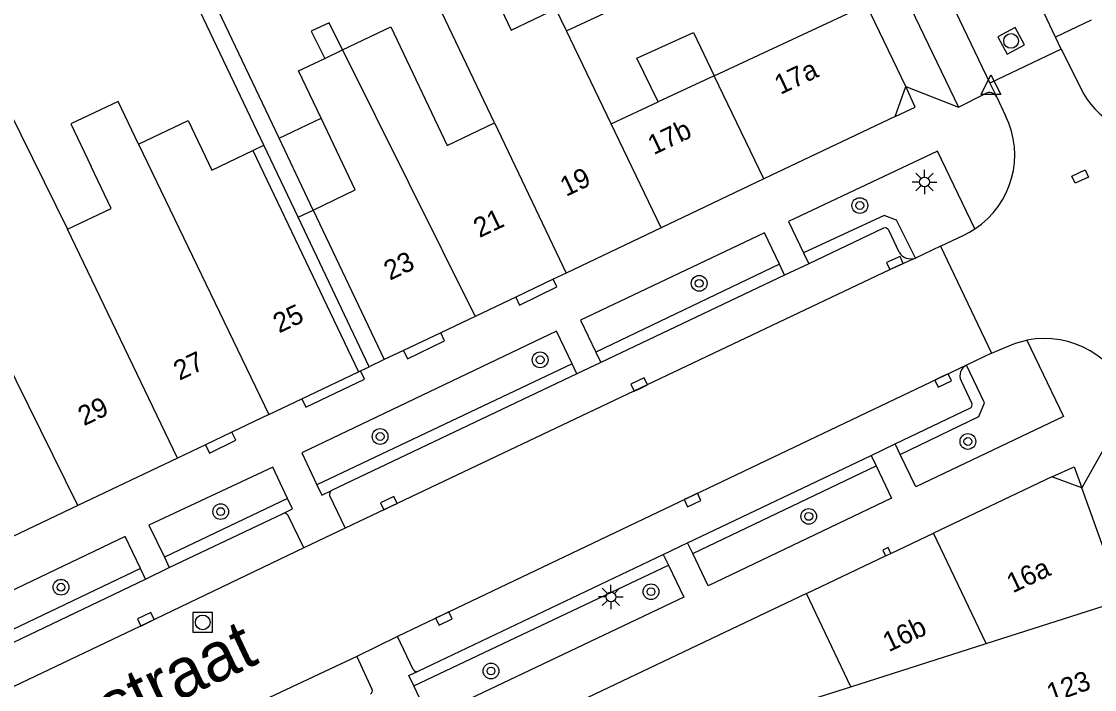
# Model space of a CAD drawing. Extents: x 132998 to 136004, y 396998 to 398512.
# Drawn here: x 134287.3 to 134341.9, y 397282 to 397316 of the extents above; entities that cross this region are included whole.
import ezdxf

# ---------------------------------------------------------------- set-up
doc = ezdxf.new("R2010")
doc.units = 0
for name, color, linetype in [('gg-afsc-erfafscheiding', 7, 'Continuous'), ('gg-anno-huisnummerreeks BGT', 7, 'Continuous'), ('gg-anno-openbare ruimte label', 7, 'Continuous'), ('gg-bbg-gedigitaliseerde bebouwing', 7, 'Continuous'), ('gg-bbg-gedigitaliseerde bebouwing onder overbouw', 7, 'Continuous'), ('gg-bbg-gedigitaliseerde overbouw', 7, 'Continuous'), ('gg-bbg-hoofdgebouw', 7, 'Continuous'), ('gg-bbg-luifel en loopbrug', 7, 'Continuous'), ('gg-bbg-onder overbouw', 7, 'Continuous'), ('gg-bbg-pand overbouw', 7, 'Continuous'), ('gg-bbg-tussenscheiding', 7, 'Continuous'), ('gg-knt-verharding', 7, 'Continuous'), ('gg-knt-verharding nz', 7, 'Continuous'), ('gt-grn-weggrens', 7, 'Continuous'), ('gt-symb-boom', 7, 'Continuous'), ('gt-symb-kolk', 7, 'Continuous'), ('gt-symb-kolk center center', 7, 'Continuous'), ('gt-symb-lichtmast', 7, 'Continuous'), ('gt-symb-rioolschacht', 7, 'Continuous'), ('gt-symb-waterafsluiter', 7, 'Continuous')]:
    doc.layers.add(name, color=color, linetype=linetype)

# ---------------------------------------------------------------- blocks, each defined once
blk = doc.blocks.new('gt0-BOOM')
at = {"layer": 'gt-symb-boom'}
for radius in [0.4, 0.2]:
    blk.add_circle((0, 0), radius, dxfattribs=at)
blk = doc.blocks.new('gt0-LMAST')
at = {"layer": 'gt-symb-lichtmast'}
for p, q in [((-0.005, 0.246), (-0.005, 0.621)), ((-0.182, 0.173), (-0.447, 0.438)), ((0.172, 0.173), (0.437, 0.438)), ((-0.255, -0.004), (-0.63, -0.004)), ((-0.182, -0.181), (-0.447, -0.446)), ((-0.005, -0.254), (-0.005, -0.629)), ((0.437, -0.446), (0.172, -0.181)), ((0.245, -0.004), (0.62, -0.004))]:
    blk.add_line(p, q, dxfattribs=at)
blk.add_circle((-0.005, -0.004), 0.25, dxfattribs=at)
blk = doc.blocks.new('gt0-KOLK')
at = {"layer": 'gt-symb-kolk'}
blk.add_lwpolyline([(0, 0), (0.375, 0), (0.375, 0.4), (-0.375, 0.4), (-0.375, 0), (0, 0)], dxfattribs=at)
blk = doc.blocks.new('gt0-RS')
at = {"layer": 'gt-symb-rioolschacht'}
blk.add_lwpolyline([(-0.5, -0.5), (0.5, -0.5), (0.5, 0.5), (-0.5, 0.5)], close=True, dxfattribs=at)
blk.add_circle((0, 0), 0.375, dxfattribs=at)
blk = doc.blocks.new('gt0-WAFSL')
at = {"layer": 'gt-symb-waterafsluiter'}
for p, q in [((-0.5, -0.333), (0, 0.667)), ((0, 0.667), (0.5, -0.333)), ((0.5, -0.333), (-0.5, -0.333))]:
    blk.add_line(p, q, dxfattribs=at)
blk = doc.blocks.new('gt0-KOLKCC')
at = {"layer": 'gt-symb-kolk center center'}
blk.add_lwpolyline([(-0.375, 0.2), (0.375, 0.2), (0.375, -0.2), (-0.375, -0.2)], close=True, dxfattribs=at)

msp = doc.modelspace()

# ---------------------------------------------------------------- linework, layer by layer
at = {"layer": 'gg-afsc-erfafscheiding'}
for p, q in [((134299.64, 397309.708), (134294.718, 397320.057)), ((134300.406, 397310.072), (134296.785, 397317.686))]:
    msp.add_line(p, q, dxfattribs=at)
at = {"layer": 'gg-bbg-gedigitaliseerde bebouwing'}
for p, q in [((134283.687, 397317.477), (134289.637, 397305.434)), ((134302.736, 397314.132), (134303.643, 397314.564)), ((134322.561, 397313.25), (134319.699, 397311.917)), ((134299.077, 397309.44), (134299.64, 397309.708)), ((134301.378, 397306.052), (134299.64, 397309.708)), ((134296.989, 397308.448), (134299.077, 397309.44)), ((134291.86, 397306.491), (134290.844, 397308.626)), ((134289.637, 397305.434), (134291.86, 397306.491))]:
    msp.add_line(p, q, dxfattribs=at)
for points in [[(134311.378, 397310.854), (134307.803, 397318.369), (134310.319, 397319.565), (134312.217, 397315.572), (134314.501, 397316.659)], [(134303.643, 397314.564), (134306.1, 397315.732), (134308.966, 397309.707), (134311.378, 397310.854)], [(134319.699, 397311.917), (134318.627, 397314.136), (134321.499, 397315.456), (134322.561, 397313.25)], [(134302.55, 397311.091), (134301.405, 397313.499), (134302.736, 397314.132)], [(134293.257, 397309.774), (134292.211, 397311.942), (134289.81, 397310.8), (134290.844, 397308.626)], [(134293.257, 397309.774), (134295.786, 397310.977), (134296.989, 397308.448)], [(134302.145, 397306.416), (134304.289, 397307.436), (134302.55, 397311.091)]]:
    msp.add_lwpolyline(points, dxfattribs=at)
at = {"layer": 'gg-bbg-gedigitaliseerde bebouwing onder overbouw'}
for p, q in [((134302.145, 397306.416), (134305.765, 397298.805)), ((134304.996, 397298.441), (134301.378, 397306.052))]:
    msp.add_line(p, q, dxfattribs=at)
at = {"layer": 'gg-bbg-gedigitaliseerde overbouw'}
msp.add_line((134301.378, 397306.052), (134302.145, 397306.416), dxfattribs=at)
at = {"layer": 'gg-bbg-hoofdgebouw'}
for p, q in [((134332.317, 397312.702), (134330.311, 397316.861)), ((134331.774, 397311.173), (134325.09, 397307.995)), ((134325.09, 397307.995), (134319.86, 397305.508)), ((134319.86, 397305.508), (134315.017, 397303.205)), ((134315.017, 397303.205), (134314.366, 397302.895)), ((134314.366, 397302.895), (134312.458, 397301.988)), ((134312.458, 397301.988), (134310.384, 397301.002)), ((134310.384, 397301.002), (134308.639, 397300.172)), ((134308.639, 397300.172), (134306.744, 397299.271)), ((134306.744, 397299.271), (134305.765, 397298.805)), ((134301.565, 397296.808), (134304.461, 397298.185)), ((134304.461, 397298.185), (134304.555, 397298.23)), ((134304.555, 397298.23), (134304.996, 397298.441)), ((134299.894, 397296.014), (134301.565, 397296.808)), ((134299.894, 397296.014), (134298.012, 397295.119)), ((134298.012, 397295.119), (134296.662, 397294.477)), ((134296.662, 397294.477), (134295.236, 397293.799)), ((134295.236, 397293.799), (134290.157, 397291.383)), ((134339.744, 397292.833), (134333.717, 397289.972)), ((134343.315, 397286.567), (134341.276, 397292.278)), ((134290.157, 397291.383), (134285.099, 397288.978)), ((134331.55, 397288.943), (134333.717, 397289.972)), ((134327.259, 397286.905), (134331.285, 397288.817)), ((134331.285, 397288.817), (134331.55, 397288.943)), ((134327.259, 397286.905), (134314.115, 397280.664))]:
    msp.add_line(p, q, dxfattribs=at)
at = {"layer": 'gg-bbg-luifel en loopbrug'}
for p, q in [((134300.406, 397310.072), (134302.55, 397311.091)), ((134302.145, 397306.416), (134300.406, 397310.072))]:
    msp.add_line(p, q, dxfattribs=at)
msp.add_lwpolyline([(134303.643, 397314.564), (134302.958, 397315.942), (134302.051, 397315.511), (134302.736, 397314.132)], dxfattribs=at)
at = {"layer": 'gg-bbg-onder overbouw'}
for p, q in [((134331.774, 397311.173), (134332.317, 397312.702)), ((134341.276, 397292.278), (134339.744, 397292.833))]:
    msp.add_line(p, q, dxfattribs=at)
at = {"layer": 'gg-bbg-pand overbouw'}
msp.add_line((134305.765, 397298.805), (134304.996, 397298.441), dxfattribs=at)
for points in [[(134331.774, 397311.173), (134332.793, 397311.654), (134332.317, 397312.702)], [(134339.744, 397292.833), (134340.876, 397293.355), (134341.276, 397292.278)]]:
    msp.add_lwpolyline(points, dxfattribs=at)
at = {"layer": 'gg-bbg-tussenscheiding'}
for p, q in [((134315.037, 397315.532), (134328.007, 397321.637)), ((134315.037, 397315.532), (134314.501, 397316.659)), ((134322.561, 397313.25), (134330.311, 397316.861)), ((134317.317, 397310.807), (134315.037, 397315.532)), ((134303.643, 397314.564), (134310.384, 397301.002)), ((134325.09, 397307.995), (134322.561, 397313.25)), ((134317.317, 397310.807), (134319.699, 397311.917)), ((134311.378, 397310.854), (134315.017, 397303.205)), ((134319.86, 397305.508), (134317.317, 397310.807)), ((134293.257, 397309.774), (134299.894, 397296.014)), ((134299.077, 397309.44), (134304.461, 397298.185)), ((134295.236, 397293.799), (134289.637, 397305.434)), ((134336.398, 397284.359), (134333.717, 397289.972)), ((134329.512, 397282.161), (134327.259, 397286.905)), ((134336.398, 397284.359), (134343.315, 397286.567)), ((134329.512, 397282.161), (134336.398, 397284.359))]:
    msp.add_line(p, q, dxfattribs=at)
for points in [[(134290.157, 397291.383), (134286.398, 397299.008), (134283.087, 397305.725)], [(134326.155, 397280.686), (134326.026, 397281.048), (134329.512, 397282.161)]]:
    msp.add_lwpolyline(points, dxfattribs=at)
at = {"layer": 'gg-knt-verharding'}
for p, q in [((134339.925, 397315.212), (134339.045, 397317.076)), ((134341.742, 397316.076), (134339.925, 397315.212)), ((134340.225, 397314.603), (134339.925, 397315.212)), ((134340.225, 397314.603), (134336.59, 397312.871)), ((134340.225, 397314.603), (134341.37, 397312.311)), ((134336.59, 397312.871), (134336.931, 397312.189)), ((134334.987, 397311.645), (134336.374, 397312.351)), ((134336.931, 397312.189), (134337.396, 397311.215)), ((134331.183, 397305.489), (134327.369, 397303.678)), ((134331.97, 397304.274), (134331.449, 397305.386)), ((134334.076, 397304.575), (134332.813, 397303.971)), ((134334.076, 397304.575), (134336.682, 397299.135)), ((134325.875, 397303.655), (134316.527, 397299.188)), ((134327.369, 397303.678), (134326.141, 397303.095)), ((134326.141, 397303.095), (134316.781, 397298.652)), ((134336.682, 397299.135), (134335.4, 397298.523)), ((134315.321, 397298.591), (134302.329, 397292.439)), ((134316.781, 397298.652), (134315.566, 397298.075)), ((134315.566, 397298.075), (134303.077, 397292.147)), ((134335.123, 397297.733), (134335.678, 397296.57)), ((134331.778, 397294.521), (134335.58, 397296.333)), ((134330.546, 397293.934), (134331.778, 397294.521)), ((134321.207, 397289.485), (134330.546, 397293.934)), ((134321.468, 397288.938), (134330.801, 397293.399)), ((134300.839, 397291.742), (134294.57, 397288.747)), ((134302.982, 397291.894), (134303.774, 397290.224)), ((134294.821, 397288.22), (134300.612, 397290.983)), ((134301.669, 397289.23), (134300.86, 397290.899)), ((134303.774, 397290.224), (134301.669, 397289.23)), ((134319.969, 397288.896), (134321.207, 397289.485)), ((134307.496, 397282.953), (134319.969, 397288.896)), ((134293.349, 397288.183), (134285.812, 397284.582)), ((134293.608, 397287.641), (134294.821, 397288.22)), ((134307.27, 397282.199), (134320.229, 397288.35)), ((134286.069, 397284.044), (134293.608, 397287.641)), ((134306.446, 397284.71), (134304.368, 397283.707)), ((134307.235, 397283.033), (134306.446, 397284.71)), ((134304.368, 397283.707), (134305.139, 397282.04))]:
    msp.add_line(p, q, dxfattribs=at)
for points in [[(134301.957, 397376.136), (134300.683, 397375.3), (134308.244, 397363.061), (134313.806, 397353.681), (134317.341, 397347.267), (134323.711, 397335.084), (134334.987, 397311.645)], [(134335.832, 397305.453), (134333.926, 397309.414), (134326.344, 397305.838), (134327.105, 397304.235)], [(134332.813, 397303.971), (134331.841, 397305.898), (134331.208, 397306.131), (134327.105, 397304.235)], [(134325.875, 397303.655), (134325.113, 397305.259), (134315.753, 397300.819), (134316.527, 397299.188)], [(134334.076, 397304.575), (134335.259, 397305.132), (134335.551, 397305.282), (134335.832, 397305.453)], [(134312.458, 397301.988), (134312.651, 397301.582), (134314.553, 397302.502), (134314.366, 397302.895)], [(134315.321, 397298.591), (134314.534, 397300.248), (134301.563, 397294.062), (134302.329, 397292.439)], [(134306.744, 397299.271), (134306.944, 397298.85), (134308.838, 397299.755), (134308.639, 397300.172)], [(134338.479, 397299.794), (134340.338, 397295.903), (134332.823, 397292.327), (134332.034, 397293.983)], [(134336.682, 397299.135), (134337.894, 397299.64), (134338.479, 397299.794)], [(134301.565, 397296.808), (134301.766, 397296.385), (134304.753, 397297.815), (134304.555, 397298.23)], [(134332.034, 397293.983), (134336.038, 397295.917), (134336.319, 397296.614), (134335.4, 397298.523)], [(134296.662, 397294.477), (134296.867, 397294.045), (134298.209, 397294.704), (134298.012, 397295.119)], [(134300.839, 397291.742), (134300.084, 397293.341), (134293.788, 397290.386), (134294.57, 397288.747)], [(134330.801, 397293.399), (134331.586, 397291.751), (134322.253, 397287.289), (134321.468, 397288.938)], [(134293.349, 397288.183), (134292.578, 397289.801), (134285.035, 397286.211), (134285.812, 397284.582)], [(134331.55, 397288.943), (134331.408, 397289.241), (134331.144, 397289.114), (134331.285, 397288.817)], [(134320.229, 397288.35), (134321.008, 397286.715), (134308.047, 397280.568), (134307.27, 397282.199)]]:
    msp.add_lwpolyline(points, dxfattribs=at)
for centre, radius, start, end in [((134336.567, 397311.976), 0.421, 30.3018, 117.2647), ((134345.006, 397314.473), 4.23, 210.7373, 277.8101), ((134333.343, 397309.222), 4.516, 303.439, 26.1888), ((134331.261, 397305.296), 0.208, 25.5817, 112.0836), ((134332.581, 397304.65), 0.718, 211.6186, 288.8414), ((134339.367, 397295.247), 4.633, 18.4775, 101.0542), ((134335.668, 397297.986), 0.6, 116.4725, 204.8828), ((134335.51, 397296.501), 0.181, 292.5348, 22.5348), ((134303.199, 397291.957), 0.226, 122.6657, 196.1726), ((134300.678, 397290.771), 0.222, 35.1587, 107.4178), ((134307.412, 397283.145), 0.21, 212.3988, 293.5192), ((134304.967, 397281.954), 0.192, 297.9433, 26.5349)]:
    msp.add_arc(centre, radius, start, end, dxfattribs=at)
at = {"layer": 'gg-knt-verharding nz'}
for points in [[(134302.317, 397376.39), (134309.904, 397364.09), (134315.58, 397354.566), (134319.192, 397347.953), (134325.604, 397335.705), (134333.317, 397319.717), (134336.59, 397312.871)], [(134332.813, 397303.971), (134331.841, 397303.54), (134303.774, 397290.224)], [(134335.4, 397298.523), (134308.715, 397285.809), (134306.446, 397284.71)], [(134301.669, 397289.23), (134293.71, 397285.412), (134278.703, 397278.276)], [(134304.368, 397283.707), (134296.306, 397279.917), (134281.305, 397272.773)]]:
    msp.add_lwpolyline(points, dxfattribs=at)
at = {"layer": 'gt-grn-weggrens'}
for p, q in [((134332.317, 397312.702), (134334.987, 397311.645)), ((134327.105, 397304.235), (134327.369, 397303.678)), ((134326.141, 397303.095), (134325.875, 397303.655)), ((134316.527, 397299.188), (134316.781, 397298.652)), ((134315.566, 397298.075), (134315.321, 397298.591)), ((134332.034, 397293.983), (134331.778, 397294.521)), ((134342.492, 397294.46), (134341.276, 397292.278)), ((134330.546, 397293.934), (134330.801, 397293.399)), ((134321.468, 397288.938), (134321.207, 397289.485)), ((134294.57, 397288.747), (134294.821, 397288.22)), ((134319.969, 397288.896), (134320.229, 397288.35)), ((134293.608, 397287.641), (134293.349, 397288.183))]:
    msp.add_line(p, q, dxfattribs=at)
for points in [[(134302.329, 397292.439), (134302.578, 397291.912), (134303.077, 397292.147)], [(134300.612, 397290.983), (134301.091, 397291.209), (134300.839, 397291.742)], [(134307.27, 397282.199), (134307.019, 397282.726), (134307.496, 397282.953)]]:
    msp.add_lwpolyline(points, dxfattribs=at)

# ---------------------------------------------------------------- block references
at = {"layer": 'gt-symb-boom'}
for p in [(134329.973, 397306.644), (134321.795, 397302.685), (134313.699, 397298.793), (134305.554, 397294.892), (134335.472, 397294.64), (134297.438, 397291.071), (134327.372, 397290.828), (134289.309, 397287.225), (134319.343, 397286.996), (134311.198, 397282.962)]:
    msp.add_blockref('gt0-BOOM', p, dxfattribs=at)
at = {"layer": 'gt-symb-kolk'}
for p, rotation in [((134331.841, 397303.54), 23.904314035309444), ((134334.134, 397297.925), -154.51410287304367), ((134318.821, 397297.359), 25.439060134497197), ((134321.371, 397291.841), -154.5248592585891), ((134306.087, 397291.325), 25.352317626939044), ((134293.71, 397285.412), 25.619471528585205), ((134308.715, 397285.809), -154.1640103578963)]:
    msp.add_blockref('gt0-KOLK', p, dxfattribs=dict(at, rotation=rotation))
at = {"layer": 'gt-symb-kolk center center', "rotation": 24.20419694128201}
msp.add_blockref('gt0-KOLKCC', (134341.186, 397308.116), dxfattribs=at)
at = {"layer": 'gt-symb-lichtmast'}
for p in [(134333.27, 397307.845), (134317.307, 397286.732)]:
    msp.add_blockref('gt0-LMAST', p, dxfattribs=at)
at = {"layer": 'gt-symb-rioolschacht', "rotation": 118.30852047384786}
msp.add_blockref('gt0-RS', (134337.672, 397315.02), dxfattribs=at)
at = {"layer": 'gt-symb-rioolschacht'}
msp.add_blockref('gt0-RS', (134296.525, 397285.432), dxfattribs=at)
at = {"layer": 'gt-symb-waterafsluiter'}
msp.add_blockref('gt0-WAFSL', (134336.645, 397312.626), dxfattribs=at)

# ---------------------------------------------------------------- texts
at = {"layer": 'gg-anno-huisnummerreeks BGT'}
for s, rotation, p in [('17a', 25.4, (134325.929, 397312.269)), ('17b', 25.4, (134319.48, 397309.203)), ('19', 25.4, (134315.02, 397307.082)), ('21', 25.4, (134310.608, 397304.984)), ('23', 25.5, (134306.048, 397302.815)), ('25', 25.4, (134300.409, 397300.134)), ('27', 25.4, (134295.34, 397297.724)), ('29', 25.5, (134290.476, 397295.41)), ('16a', 25.4, (134337.751, 397286.905)), ('16b', 25.4, (134331.444, 397283.91)), ('123', 19.6, (134339.705, 397281.315))]:
    msp.add_text(s, height=1, rotation=rotation, dxfattribs=at).set_placement(p)
at = {"layer": 'gg-anno-openbare ruimte label'}
msp.add_text('Gasstraat', height=2.5, rotation=25.3, dxfattribs=at).set_placement((134286.358, 397277.201))

doc.saveas('drawing.dxf')
